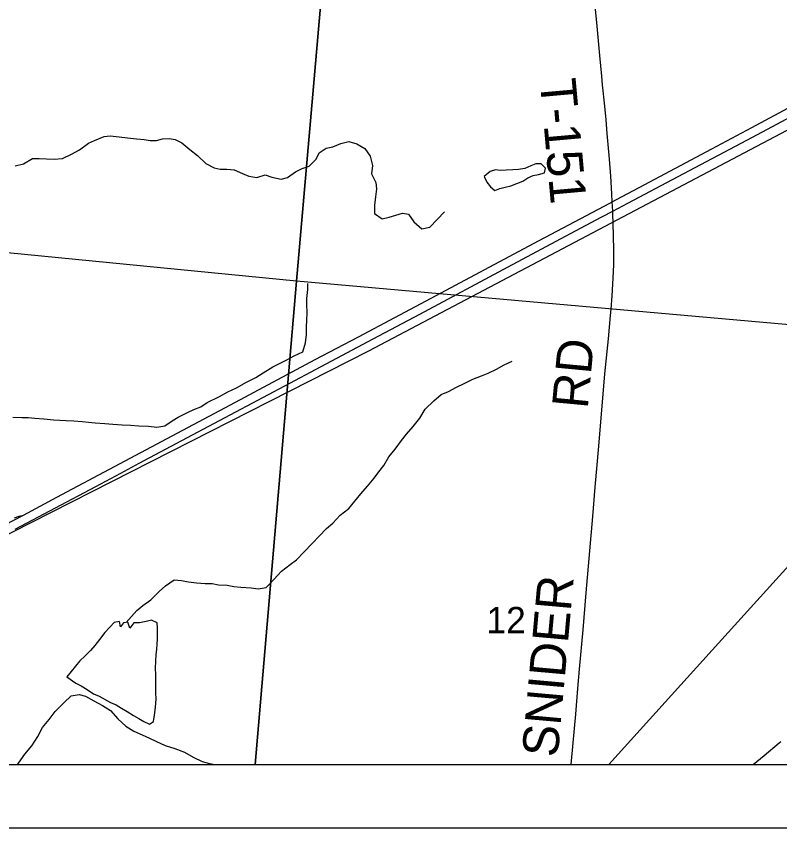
# Model space of a CAD drawing. Extents: x 831 to 1552, y 430 to 870.
# Drawn here: x 1272.93 to 1297.11, y 648.94 to 674.62 of the extents above; entities that cross this region are included whole.
import ezdxf

# ---------------------------------------------------------------- set-up
doc = ezdxf.new("R2010")
doc.units = 0
for name, color, linetype in [('GM_X_Corporation', 7, 'Continuous'), ('GM_X_County_Road', 7, 'Continuous'), ('GM_X_Interstate_Route', 7, 'Continuous'), ('GM_X_Minor_Lake', 7, 'Continuous'), ('GM_X_Minor_River', 7, 'Continuous'), ('GM_X_Rail_Line', 7, 'Continuous'), ('GM_X_Section_Text', 7, 'Continuous'), ('GM_X_State_Route', 7, 'Continuous'), ('GM_X_Township_Road', 7, 'Continuous'), ('GM_X_Township_Road_Text', 7, 'Continuous'), ('SH_Data', 7, 'Continuous')]:
    doc.layers.add(name, color=color, linetype=linetype)

msp = doc.modelspace()

# ---------------------------------------------------------------- linework, layer by layer
at = {"layer": 'GM_X_Corporation'}
for points in [[(1263.383, 688.281), (1283.584, 686.544), (1281.807, 666.237), (1262.858, 668.098), (1261.315, 668.229)], [(1283.584, 686.544), (1303.37, 684.858), (1301.464, 664.502), (1281.807, 666.237)], [(1261.209, 650.938), (1280.498, 650.938), (1281.807, 666.237), (1262.858, 668.098)], [(1280.498, 650.938), (1300.485, 650.938), (1301.887, 664.457), (1301.464, 664.502), (1281.807, 666.237)]]:
    msp.add_lwpolyline(points, close=True, dxfattribs=at)
msp.add_lwpolyline([(1250.766, 650.938), (1386.766, 650.938)], dxfattribs=at)
at = {"layer": 'GM_X_County_Road'}
msp.add_lwpolyline([(1296.266, 650.938), (1296.609, 651.225), (1297.085, 651.624), (1297.137, 651.668)], dxfattribs=at)
at = {"layer": 'GM_X_Interstate_Route'}
for points in [[(1276.248, 660.164), (1276.827, 660.475), (1278.858, 661.553), (1281.437, 662.923), (1282.589, 663.534), (1284.234, 664.411), (1285.716, 665.197), (1288.513, 666.687), (1290.485, 667.742), (1290.978, 668.006), (1291.471, 668.27), (1291.819, 668.455), (1292.294, 668.707), (1293.889, 669.547), (1296.249, 670.798), (1297.783, 671.619), (1299.212, 672.373), (1300.69, 673.166), (1303.02, 674.4)], [(1272.579, 658.526), (1273.16, 658.835), (1274.225, 659.401), (1279.875, 662.406), (1282.395, 663.755), (1283.768, 664.48), (1286.073, 665.703), (1289.308, 667.427), (1291.725, 668.704), (1291.804, 668.748), (1291.942, 668.825), (1292.654, 669.207), (1294.959, 670.43), (1296.221, 671.1), (1298.795, 672.482)], [(1272.899, 658.385), (1275.459, 659.74), (1276.248, 660.164)], [(1272.88, 658.747), (1273.027, 658.797), (1273.16, 658.835)]]:
    msp.add_lwpolyline(points, dxfattribs=at)
at = {"layer": 'GM_X_Minor_Lake'}
for points in [[(1289.599, 669.906), (1289.553, 669.953), (1289.386, 669.955), (1289.225, 669.889), (1289.034, 669.808), (1288.836, 669.772), (1288.654, 669.759), (1288.449, 669.746), (1288.259, 669.741), (1288.107, 669.765), (1287.939, 669.707), (1287.747, 669.549)], [(1287.747, 669.549), (1287.829, 669.374), (1287.948, 669.221), (1288.091, 669.105), (1288.244, 669.172), (1288.412, 669.215), (1288.594, 669.251), (1288.785, 669.325), (1288.969, 669.406), (1289.129, 669.51), (1289.297, 669.584), (1289.465, 669.613), (1289.656, 669.664), (1289.688, 669.815), (1289.599, 669.906)], [(1277.356, 653.553), (1277.351, 653.784), (1277.346, 653.981), (1277.356, 654.208), (1277.367, 654.42), (1277.391, 654.579), (1277.401, 654.745), (1277.403, 654.904), (1277.407, 655.261), (1277.394, 655.427), (1277.221, 655.513), (1277.047, 655.47), (1276.842, 655.427), (1276.653, 655.429), (1276.53, 655.256), (1276.472, 655.446), (1276.336, 655.425), (1276.236, 655.298), (1276.2, 655.465), (1276.034, 655.436), (1275.903, 655.286), (1275.742, 655.114), (1275.566, 654.897), (1275.427, 654.709), (1275.282, 654.544), (1275.106, 654.364), (1274.945, 654.222), (1274.814, 654.049), (1274.669, 653.884), (1274.538, 653.719)], [(1274.538, 653.719), (1274.823, 653.519), (1274.996, 653.426), (1275.183, 653.317), (1275.386, 653.179), (1275.559, 653.101), (1275.919, 652.899), (1276.1, 652.829), (1276.265, 652.721), (1276.452, 652.62), (1276.647, 652.496), (1276.812, 652.396), (1276.977, 652.303), (1277.158, 652.217), (1277.28, 652.299), (1277.313, 652.503), (1277.33, 652.655), (1277.355, 652.859), (1277.365, 653.041), (1277.359, 653.192), (1277.353, 653.306), (1277.356, 653.553)]]:
    msp.add_lwpolyline(points, dxfattribs=at)
at = {"layer": 'GM_X_Minor_River'}
for points in [[(1272.899, 669.883), (1273.166, 669.948), (1273.449, 670.12), (1273.662, 670.117), (1273.897, 670.107), (1274.14, 670.096), (1274.399, 670.124), (1274.682, 670.257), (1274.942, 670.391), (1275.218, 670.6), (1275.409, 670.689), (1275.714, 670.815), (1275.912, 670.835), (1276.193, 670.809), (1276.458, 670.775), (1276.739, 670.742), (1276.982, 670.716), (1277.179, 670.691), (1277.376, 670.689), (1277.567, 670.74), (1277.772, 670.752), (1277.962, 670.72), (1278.181, 670.611), (1278.436, 670.403), (1278.669, 670.218), (1278.94, 669.957), (1279.204, 669.824), (1279.393, 669.784), (1279.606, 669.782), (1279.834, 669.764), (1280.098, 669.647), (1280.302, 669.561), (1280.553, 669.52), (1280.812, 669.601), (1281.031, 669.53), (1281.319, 669.466), (1281.525, 669.516), (1281.778, 669.695), (1281.992, 669.807), (1282.206, 669.88), (1282.429, 670.098), (1282.53, 670.294), (1282.752, 670.443), (1282.958, 670.494), (1283.209, 670.59), (1283.469, 670.663), (1283.718, 670.584), (1283.967, 670.437), (1284.139, 670.192), (1284.211, 669.902), (1284.178, 669.637), (1284.319, 669.362), (1284.339, 669.164), (1284.306, 668.907), (1284.272, 668.641), (1284.276, 668.383), (1284.525, 668.213), (1284.746, 668.264), (1284.952, 668.329), (1285.165, 668.388), (1285.355, 668.355), (1285.527, 668.118), (1285.774, 667.895), (1286.033, 667.945), (1286.257, 668.185), (1286.495, 668.433)], [(1272.825, 661.932), (1273.113, 661.921), (1273.317, 661.918), (1273.52, 661.901), (1273.808, 661.882), (1274.117, 661.848), (1274.313, 661.838), (1274.517, 661.828), (1274.759, 661.817), (1275.023, 661.792), (1275.227, 661.774), (1275.439, 661.756), (1275.741, 661.73), (1275.99, 661.712), (1276.292, 661.693), (1276.557, 661.682), (1276.821, 661.664), (1277.123, 661.645), (1277.387, 661.619), (1277.637, 661.654), (1277.874, 661.817), (1278.064, 661.929), (1278.361, 662.077), (1278.558, 662.173), (1278.779, 662.261), (1278.984, 662.395), (1279.365, 662.587), (1279.639, 662.736), (1279.905, 662.861), (1280.225, 663.039), (1280.521, 663.187), (1280.75, 663.336), (1281.062, 663.522), (1281.252, 663.618), (1281.503, 663.743), (1281.739, 663.877), (1282.005, 664.003), (1282.092, 664.282), (1282.126, 664.547), (1282.121, 664.789), (1282.139, 664.994), (1282.149, 665.251), (1282.137, 665.501), (1282.14, 665.691), (1282.166, 665.978), (1282.167, 666.162)], [(1276.415, 655.437), (1276.749, 655.814), (1276.94, 655.971), (1277.199, 656.157), (1277.459, 656.412), (1277.665, 656.591), (1277.932, 656.785), (1278.166, 656.759), (1278.393, 656.726), (1278.642, 656.693), (1278.914, 656.667), (1279.133, 656.664), (1279.337, 656.631), (1279.616, 656.613), (1279.827, 656.572), (1280.046, 656.555), (1280.371, 656.528), (1280.597, 656.495), (1280.847, 656.537), (1281.092, 656.792), (1281.338, 657.054), (1281.605, 657.271), (1281.811, 657.42), (1282.048, 657.667), (1282.301, 657.937), (1282.523, 658.169), (1282.76, 658.408), (1282.959, 658.58), (1283.189, 658.828), (1283.464, 659.044), (1283.655, 659.277), (1283.847, 659.509), (1284.054, 659.749), (1284.262, 660.004), (1284.415, 660.199), (1284.569, 660.402), (1284.731, 660.681), (1284.931, 660.921), (1285.131, 661.191), (1285.292, 661.394), (1285.506, 661.641), (1285.714, 661.904), (1285.876, 662.182), (1286.152, 662.452), (1286.388, 662.646), (1286.624, 662.749), (1286.875, 662.882), (1287.118, 663.001), (1287.392, 663.141), (1287.666, 663.244), (1287.878, 663.325), (1288.137, 663.45), (1288.38, 663.591), (1288.639, 663.702)], [(1272.971, 650.938), (1273.008, 650.987), (1273.208, 651.265), (1273.43, 651.535), (1273.623, 651.828), (1273.77, 652.107), (1273.977, 652.362), (1274.169, 652.617), (1274.437, 652.894), (1274.674, 653.111), (1274.932, 653.154), (1275.128, 653.098), (1275.391, 652.959), (1275.661, 652.811), (1275.923, 652.649), (1276.155, 652.389), (1276.401, 652.158), (1276.656, 651.996), (1276.927, 651.879), (1277.152, 651.77), (1277.355, 651.677), (1277.648, 651.544), (1277.957, 651.442)], [(1277.957, 651.442), (1278.258, 651.332), (1278.536, 651.17), (1278.822, 651.038), (1279.055, 650.974), (1279.232, 650.938)]]:
    msp.add_lwpolyline(points, dxfattribs=at)
at = {"layer": 'GM_X_Rail_Line'}
for points in [[(1261.527, 652.567), (1284.1, 664.037), (1310.179, 677.801), (1313.677, 679.557), (1320.635, 683.299), (1323.83, 685.434), (1326.948, 687.535)], [(1291.697, 650.938), (1294.966, 654.558), (1301.848, 662.157), (1302.434, 662.803), (1305.676, 666.376), (1310.245, 671.433), (1311.385, 672.727), (1311.952, 673.316), (1312.776, 674.235), (1314.625, 676.28), (1316.515, 678.363), (1317.75, 679.732), (1318.964, 681.068), (1319.334, 681.453), (1320.111, 682.215), (1320.633, 682.733), (1321.491, 683.396), (1322.009, 683.791), (1322.837, 684.376), (1324.039, 685.196), (1324.617, 685.605)]]:
    msp.add_lwpolyline(points, dxfattribs=at)
at = {"layer": 'GM_X_State_Route'}
for points in [[(1276.248, 660.164), (1276.827, 660.475), (1278.858, 661.553), (1281.437, 662.923), (1282.589, 663.534), (1284.234, 664.411), (1285.716, 665.197), (1288.513, 666.687), (1290.485, 667.742), (1290.978, 668.006), (1291.471, 668.27), (1291.819, 668.455), (1292.294, 668.707), (1293.889, 669.547), (1296.249, 670.798), (1297.783, 671.619), (1299.212, 672.373), (1300.69, 673.166), (1303.02, 674.4)], [(1272.899, 658.385), (1275.459, 659.74), (1276.248, 660.164)]]:
    msp.add_lwpolyline(points, dxfattribs=at)
at = {"layer": 'GM_X_Township_Road'}
for points in [[(1291.473, 672.73), (1291.415, 673.379), (1291.325, 674.304), (1291.281, 674.736), (1291.193, 675.599), (1291.113, 676.463), (1291.076, 676.833), (1291.046, 677.141), (1291.034, 677.264), (1291.01, 677.511), (1290.962, 678.003), (1290.94, 678.25), (1290.915, 678.559), (1290.903, 678.744), (1290.893, 678.93), (1290.888, 679.116), (1290.89, 679.426), (1290.908, 679.921), (1290.94, 680.602)], [(1291.769, 665.355), (1291.802, 665.774), (1291.836, 666.331), (1291.852, 666.765), (1291.853, 667.198), (1291.843, 667.694), (1291.822, 668.392), (1291.819, 668.455), (1291.804, 668.748), (1291.791, 669.006), (1291.754, 669.561), (1291.715, 670.094), (1291.643, 670.913), (1291.607, 671.345), (1291.566, 671.775), (1291.497, 672.454), (1291.473, 672.73)], [(1290.507, 650.938), (1290.518, 651.054), (1290.648, 652.538), (1290.717, 653.342), (1290.769, 653.961), (1290.878, 655.198), (1290.976, 656.374), (1291.185, 658.786), (1291.263, 659.714), (1291.379, 661.013), (1291.574, 663.302), (1291.681, 664.414), (1291.753, 665.156), (1291.769, 665.355)]]:
    msp.add_lwpolyline(points, dxfattribs=at)
at = {"layer": 'SH_Data'}
for p, q in [((1250.766, 650.938), (1386.766, 650.938)), ((1248.766, 648.938), (1388.766, 648.938))]:
    msp.add_line(p, q, dxfattribs=at)

# ---------------------------------------------------------------- texts
at = {"layer": 'GM_X_Section_Text'}
msp.add_text('12', height=0.8371, rotation=0, dxfattribs=at).set_placement((1287.821, 655.091))
at = {"layer": 'GM_X_Township_Road_Text'}
for s, rotation, p in [('T-151', 275.1273, (1289.508, 672.601)), ('RD', 84.5808, (1291.025, 662.177)), ('SNIDER', 84.874, (1290.075, 651.147))]:
    msp.add_text(s, height=1.1364, rotation=rotation, dxfattribs=at).set_placement(p)

doc.saveas('drawing.dxf')
